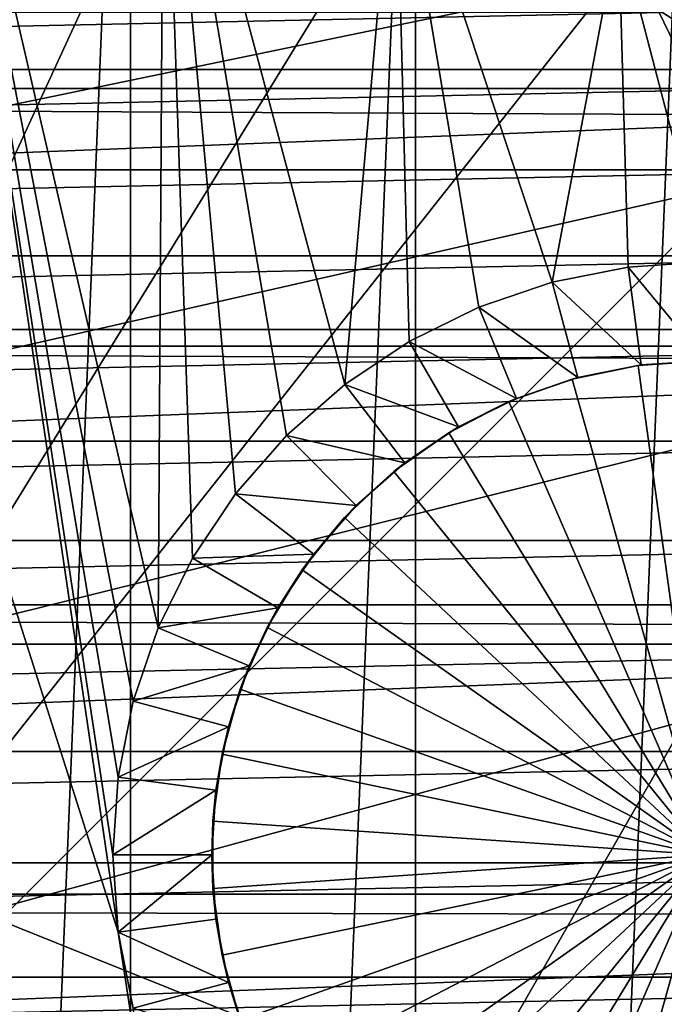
# Model space of a CAD drawing. Header units: metres. Extents: x -104 to 104, y -68 to 90.
# Tile 642 of 744: x 5.53 to 8.79, y 53.53 to 58.51. Entities that reach past the tile are written whole.
import ezdxf

# ---------------------------------------------------------------- set-up
doc = ezdxf.new("R2010")
doc.units = ezdxf.units.M
doc.layers.add('solid_FIT-BATH-153_SW0002', color=7, linetype='CONTINUOUS')

msp = doc.modelspace()

# ---------------------------------------------------------------- linework, layer by layer
at = {"layer": 'solid_FIT-BATH-153_SW0002'}
for points in [[(2.257359, 50.785889, 69.796501), (4.86164, 64.201035, 69.796501), (6.434303, 63.74995, 69.796501)], [(2.257359, 50.785889, 69.796501), (6.434303, 63.74995, 69.796501), (7.965962, 63.174828, 69.796501)], [(2.257359, 50.785889, 69.796501), (7.965962, 63.174828, 69.796501), (9.446235, 62.479736, 69.796501)], [(2.257359, 50.785889, 69.796501), (9.446235, 62.479736, 69.796501), (10.866007, 61.669186, 69.796501)], [(4.602447, 26.109547, 37.479431), (4.602447, 62.462227, 37.479431), (6.088531, 62.019794, 37.479431)], [(4.602447, 26.109547, 37.479431), (6.088531, 62.019794, 37.479431), (6.088531, 26.551981, 37.479431)], [(6.088531, 26.551981, 37.479431), (6.088531, 62.019794, 37.479431), (7.531875, 61.456512, 37.479431)], [(2.257359, 50.785889, 69.796501), (10.866007, 61.669186, 69.796501), (12.21831, 60.746838, 69.796501)], [(6.088531, 26.551981, 37.479431), (7.531875, 61.456512, 37.479431), (7.531875, 27.115261, 37.479431)], [(7.531875, 27.115261, 37.479431), (7.531875, 61.456512, 37.479431), (8.923593, 60.776196, 37.479431)], [(-1.43812, 61.224911, -6.203498), (9.643651, 30.285889, -6.203498), (0, 61.285889, -6.203498)], [(0, 61.285889, -6.203498), (9.643651, 30.285889, -6.203498), (1.28216, 61.237415, -6.203498)], [(-2.862983, 61.042995, -6.203498), (9.643651, 30.285889, -6.203498), (-1.43812, 61.224911, -6.203498)], [(1.28216, 61.237415, -6.203498), (9.643651, 30.285889, -6.203498), (2.55339, 61.092987, -6.203498)], [(2.55339, 61.092987, -6.203498), (9.643651, 30.285889, -6.203498), (3.813032, 60.85273, -6.203498)], [(-4.268853, 60.741177, -6.203498), (9.643651, 30.285889, -6.203498), (-2.862983, 61.042995, -6.203498)], [(6.025814, 53.893448, -6.203498), (3.813032, 60.85273, -6.203498), (9.643651, 30.285889, -6.203498)], [(6.025814, 53.893448, -6.203498), (5.049727, 60.51849, -6.203498), (3.813032, 60.85273, -6.203498)], [(2.257359, 50.785889, 68.296501), (12.21831, 60.746838, 69.796501), (12.21831, 60.746838, 68.296501)], [(2.257359, 50.785889, 69.796501), (12.21831, 60.746838, 69.796501), (2.257359, 50.785889, 68.296501)], [(6.5, 50.785889, 68.296501), (2.257359, 50.785889, 68.296501), (12.21831, 60.746838, 68.296501)], [(6.5, 50.785889, 68.296501), (12.21831, 60.746838, 68.296501), (16.460951, 56.5042, 68.296501)], [(7.531875, 27.115261, 37.479431), (8.923593, 60.776196, 37.479431), (8.923593, 27.795582, 37.479431)], [(-5.645058, 60.321228, -6.203498), (9.643651, 30.285889, -6.203498), (-4.268853, 60.741177, -6.203498)], [(6.228316, 55.433788, -6.203498), (6.257788, 60.092201, -6.203498), (5.049727, 60.51849, -6.203498)], [(6.025814, 53.893448, -6.203498), (6, 54.285889, -6.203498), (5.049727, 60.51849, -6.203498)], [(6.025815, 54.678337, -6.203498), (5.049727, 60.51849, -6.203498), (6, 54.285889, -6.203498)], [(6.102284, 55.062275, -6.203498), (6.228316, 55.433788, -6.203498), (5.049727, 60.51849, -6.203498)], [(6.025815, 54.678337, -6.203498), (6.102284, 55.062275, -6.203498), (5.049727, 60.51849, -6.203498)], [(-6, 54.285889, -6.203498), (9.643651, 30.285889, -6.203498), (-5.645058, 60.321228, -6.203498)], [(6.228316, 55.433788, -6.203498), (6.40215, 55.786228, -6.203498), (6.257788, 60.092201, -6.203498)], [(7.173885, 56.666077, -6.203498), (7.431432, 59.5755, -6.203498), (6.257788, 60.092201, -6.203498)], [(6.878578, 56.40704, -6.203498), (7.173885, 56.666077, -6.203498), (6.257788, 60.092201, -6.203498)], [(6.620113, 56.112267, -6.203498), (6.878578, 56.40704, -6.203498), (6.257788, 60.092201, -6.203498)], [(6.40215, 55.786228, -6.203498), (6.620113, 56.112267, -6.203498), (6.257788, 60.092201, -6.203498)], [(7.173885, 56.666077, -6.203498), (7.500308, 56.884068, -6.203498), (7.431432, 59.5755, -6.203498)], [(8.223395, 57.183617, -6.203498), (8.560256, 58.973305, -6.203498), (7.431432, 59.5755, -6.203498)], [(7.851867, 57.057415, -6.203498), (8.223395, 57.183617, -6.203498), (7.431432, 59.5755, -6.203498)], [(7.500308, 56.884068, -6.203498), (7.851867, 57.057415, -6.203498), (7.431432, 59.5755, -6.203498)], [(8.800951, 59.529812, 49.506374), (8.782283, 58.548824, 50.796501), (9.379857, 58.163227, 50.796501)], [(-16.273033, 58.260429, 72.796501), (15.129375, 59.491295, 72.796501), (-15.129278, 59.49139, 72.796501)], [(-16.273033, 58.260429, 72.796501), (16.273106, 58.260345, 72.796501), (15.129375, 59.491295, 72.796501)], [(5.33267, 58.048382, -22.437202), (5.33267, 59.178169, -22.426283), (10.66534, 59.15184, -22.397547)], [(10.66534, 58.023643, -22.409147), (5.33267, 58.048382, -22.437202), (10.66534, 59.15184, -22.397547)], [(9.519899, 58.370319, 1.296502), (8.29048, 59.12727, 1.296502), (17.69417, 58.980064, 1.296502)], [(8.913224, 58.761883, 6.596502), (8.29048, 59.12727, 1.296502), (9.519899, 58.370319, 1.296502)], [(8.223395, 57.183617, -6.203498), (8.608751, 57.260231, -6.203498), (8.560256, 58.973305, -6.203498)], [(8.560256, 58.973305, -6.203498), (9.643651, 58.285889, -6.203498), (9.296422, 58.518795, -4.703498)], [(9.391253, 57.260231, -6.203498), (9.643651, 58.285889, -6.203498), (8.560256, 58.973305, -6.203498)], [(9.000002, 57.285805, -6.203498), (9.391253, 57.260231, -6.203498), (8.560256, 58.973305, -6.203498)], [(8.608751, 57.260231, -6.203498), (9.000002, 57.285805, -6.203498), (8.560256, 58.973305, -6.203498)], [(8.782283, 58.548824, 50.796501), (-8.782289, 58.54882, 50.796501), (-9.379866, 58.163223, 50.796501)], [(9.379857, 58.163227, 50.796501), (8.782283, 58.548824, 50.796501), (-9.379866, 58.163223, 50.796501)], [(-17.316515, 56.944405, 72.796501), (16.273106, 58.260345, 72.796501), (-16.273033, 58.260429, 72.796501)], [(-17.316515, 56.944405, 72.796501), (17.316565, 56.944336, 72.796501), (16.273106, 58.260345, 72.796501)], [(9.379857, 58.163227, 50.796501), (-9.379866, 58.163223, 50.796501), (-9.95976, 57.753029, 50.796501)], [(9.959749, 57.753036, 50.796501), (9.379857, 58.163227, 50.796501), (-9.95976, 57.753029, 50.796501)], [(5.33267, 56.812141, -22.442657), (5.33267, 58.048382, -22.437202), (10.66534, 58.023643, -22.409147)], [(10.66534, 56.790482, -22.41503), (5.33267, 56.812141, -22.442657), (10.66534, 58.023643, -22.409147)], [(9.959749, 57.753036, 50.796501), (-9.95976, 57.753029, 50.796501), (-10.522919, 57.317699, 50.796501)], [(10.522905, 57.317711, 50.796501), (9.959749, 57.753036, 50.796501), (-10.522919, 57.317699, 50.796501)], [(10.522905, 57.317711, 50.796501), (-10.522919, 57.317699, 50.796501), (-11.066459, 56.859509, 50.796501)], [(11.066442, 56.859524, 50.796501), (10.522905, 57.317711, 50.796501), (-11.066459, 56.859509, 50.796501)], [(8.673684, 56.7645, -6.703498), (8.608751, 57.260231, -6.203498), (8.223395, 57.183617, -6.203498)], [(9, 56.785889, -6.703498), (9.000002, 57.285805, -6.203498), (8.608751, 57.260231, -6.203498)], [(9, 56.785889, -6.703498), (8.608751, 57.260231, -6.203498), (8.673684, 56.7645, -6.703498)], [(8.352952, 56.700703, -6.703498), (8.223395, 57.183617, -6.203498), (7.851867, 57.057415, -6.203498)], [(8.673684, 56.7645, -6.703498), (8.223395, 57.183617, -6.203498), (8.352952, 56.700703, -6.703498)], [(8.043291, 56.595589, -6.703498), (7.851867, 57.057415, -6.203498), (7.500308, 56.884068, -6.203498)], [(8.352952, 56.700703, -6.703498), (7.851867, 57.057415, -6.203498), (8.043291, 56.595589, -6.703498)], [(-18.254377, 55.549999, 72.796501), (17.316565, 56.944336, 72.796501), (-17.316515, 56.944405, 72.796501)], [(-18.254377, 55.549999, 72.796501), (18.254408, 55.549946, 72.796501), (17.316565, 56.944336, 72.796501)], [(11.066442, 56.859524, 50.796501), (-11.066459, 56.859509, 50.796501), (-11.589698, 56.378834, 50.796501)], [(11.589681, 56.378849, 50.796501), (11.066442, 56.859524, 50.796501), (-11.589698, 56.378834, 50.796501)], [(7.75, 56.450951, -6.703498), (7.500308, 56.884068, -6.203498), (7.173885, 56.666077, -6.203498)], [(8.043291, 56.595589, -6.703498), (7.500308, 56.884068, -6.203498), (7.75, 56.450951, -6.703498)], [(5.33267, 55.462166, -22.444439), (5.33267, 56.812141, -22.442657), (10.66534, 56.790482, -22.41503)], [(10.66534, 55.445423, -22.417044), (5.33267, 55.462166, -22.444439), (10.66534, 56.790482, -22.41503)], [(8.325448, 56.693165, -10.484776), (8.659548, 56.762596, -10.484776), (8.352952, 56.700703, -6.703498)], [(9, 54.285889, -10.703499), (8.659548, 56.762596, -10.484776), (8.325448, 56.693165, -10.484776)], [(8.659548, 56.762596, -10.484776), (8.673684, 56.7645, -6.703498), (8.352952, 56.700703, -6.703498)], [(8.659548, 56.762596, -10.484776), (9, 56.785889, -10.484776), (8.673684, 56.7645, -6.703498)], [(9, 54.285889, -10.703499), (9, 56.785889, -10.484776), (8.659548, 56.762596, -10.484776)], [(9, 56.785889, -10.484776), (9, 56.785889, -6.703498), (8.673684, 56.7645, -6.703498)], [(7.478096, 56.269272, -6.703498), (7.173885, 56.666077, -6.203498), (6.878578, 56.40704, -6.203498)], [(7.75, 56.450951, -6.703498), (7.173885, 56.666077, -6.203498), (7.478096, 56.269272, -6.703498)], [(8.003923, 56.578884, -10.484776), (8.325448, 56.693165, -10.484776), (8.043291, 56.595589, -6.703498)], [(9, 54.285889, -10.703499), (8.325448, 56.693165, -10.484776), (8.003923, 56.578884, -10.484776)], [(8.325448, 56.693165, -10.484776), (8.352952, 56.700703, -6.703498), (8.043291, 56.595589, -6.703498)], [(7.700963, 56.42189, -10.484776), (8.003923, 56.578884, -10.484776), (7.75, 56.450951, -6.703498)], [(9, 54.285889, -10.703499), (8.003923, 56.578884, -10.484776), (7.700963, 56.42189, -10.484776)], [(8.003923, 56.578884, -10.484776), (8.043291, 56.595589, -6.703498), (7.75, 56.450951, -6.703498)], [(6.5, 46.543247, 69.796501), (16.460951, 56.5042, 68.296501), (16.460951, 56.5042, 69.796501)], [(6.5, 46.543247, 68.296501), (16.460951, 56.5042, 68.296501), (6.5, 46.543247, 69.796501)], [(6.5, 50.785889, 68.296501), (16.460951, 56.5042, 68.296501), (6.5, 46.543247, 68.296501)], [(6.5, 46.543247, 69.796501), (16.460951, 56.5042, 69.796501), (20.239317, 47.544315, 69.796501)], [(7.422209, 56.225109, -10.484776), (7.700963, 56.42189, -10.484776), (7.478096, 56.269272, -6.703498)], [(9, 54.285889, -10.703499), (7.700963, 56.42189, -10.484776), (7.422209, 56.225109, -10.484776)], [(7.700963, 56.42189, -10.484776), (7.75, 56.450951, -6.703498), (7.478096, 56.269272, -6.703498)], [(11.589681, 56.378849, 50.796501), (-11.589698, 56.378834, 50.796501), (-12.092979, 55.875549, 50.796501)], [(12.092963, 55.875568, 50.796501), (11.589681, 56.378849, 50.796501), (-12.092979, 55.875549, 50.796501)], [(7.232233, 56.053654, -6.703498), (6.878578, 56.40704, -6.203498), (6.620113, 56.112267, -6.203498)], [(7.478096, 56.269272, -6.703498), (6.878578, 56.40704, -6.203498), (7.232233, 56.053654, -6.703498)], [(7.422209, 56.225109, -10.484776), (7.478096, 56.269272, -6.703498), (7.232233, 56.053654, -6.703498)], [(7.17285, 55.992207, -10.484776), (7.422209, 56.225109, -10.484776), (7.232233, 56.053654, -6.703498)], [(9, 54.285889, -10.703499), (7.422209, 56.225109, -10.484776), (7.17285, 55.992207, -10.484776)], [(7.016617, 55.807793, -6.703498), (6.620113, 56.112267, -6.203498), (6.40215, 55.786228, -6.203498)], [(7.232233, 56.053654, -6.703498), (6.620113, 56.112267, -6.203498), (7.016617, 55.807793, -6.703498)], [(7.17285, 55.992207, -10.484776), (7.232233, 56.053654, -6.703498), (7.016617, 55.807793, -6.703498)], [(6.95753, 55.727524, -10.484776), (7.17285, 55.992207, -10.484776), (7.016617, 55.807793, -6.703498)], [(9, 54.285889, -10.703499), (7.17285, 55.992207, -10.484776), (6.95753, 55.727524, -10.484776)], [(12.092963, 55.875568, 50.796501), (-12.092979, 55.875549, 50.796501), (-12.573652, 55.35231, 50.796501)], [(12.573636, 55.352329, 50.796501), (12.092963, 55.875568, 50.796501), (-12.573652, 55.35231, 50.796501)], [(6.834937, 55.535889, -6.703498), (6.40215, 55.786228, -6.203498), (6.228316, 55.433788, -6.203498)], [(7.016617, 55.807793, -6.703498), (6.40215, 55.786228, -6.203498), (6.834937, 55.535889, -6.703498)], [(6.95753, 55.727524, -10.484776), (7.016617, 55.807793, -6.703498), (6.834937, 55.535889, -6.703498)], [(6.780257, 55.435993, -10.484776), (6.95753, 55.727524, -10.484776), (6.834937, 55.535889, -6.703498)], [(9, 54.285889, -10.703499), (6.95753, 55.727524, -10.484776), (6.780257, 55.435993, -10.484776)], [(-19.080257, 54.086094, 72.796501), (18.254408, 55.549946, 72.796501), (-18.254377, 55.549999, 72.796501)], [(-19.080257, 54.086094, 72.796501), (19.080275, 54.08606, 72.796501), (18.254408, 55.549946, 72.796501)], [(6.834937, 55.535889, -6.703498), (6.228316, 55.433788, -6.203498), (6.690301, 55.242596, -6.703498)], [(6.780257, 55.435993, -10.484776), (6.834937, 55.535889, -6.703498), (6.690301, 55.242596, -6.703498)], [(10.66534, 55.445423, -22.417044), (5.33267, 53.991154, -22.444254), (5.33267, 55.462166, -22.444439)], [(10.66534, 55.445423, -22.417044), (10.66534, 53.981514, -22.416956), (5.33267, 53.991154, -22.444254)], [(6.690301, 55.242596, -6.703498), (6.228316, 55.433788, -6.203498), (6.102284, 55.062275, -6.203498)], [(6.644331, 55.123039, -10.484776), (6.780257, 55.435993, -10.484776), (6.690301, 55.242596, -6.703498)], [(9, 54.285889, -10.703499), (6.780257, 55.435993, -10.484776), (6.644331, 55.123039, -10.484776)], [(12.573636, 55.352329, 50.796501), (-12.573652, 55.35231, 50.796501), (-13.031837, 54.808777, 50.796501)], [(13.031823, 54.808792, 50.796501), (12.573636, 55.352329, 50.796501), (-13.031837, 54.808777, 50.796501)], [(6.690301, 55.242596, -6.703498), (6.102284, 55.062275, -6.203498), (6.585186, 54.932934, -6.703498)], [(6.644331, 55.123039, -10.484776), (6.690301, 55.242596, -6.703498), (6.585186, 54.932934, -6.703498)], [(6.552284, 54.794498, -10.484776), (6.644331, 55.123039, -10.484776), (6.585186, 54.932934, -6.703498)], [(9, 54.285889, -10.703499), (6.644331, 55.123039, -10.484776), (6.552284, 54.794498, -10.484776)], [(6.585186, 54.932934, -6.703498), (6.102284, 55.062275, -6.203498), (6.025815, 54.678337, -6.203498)], [(6.585186, 54.932934, -6.703498), (6.025815, 54.678337, -6.203498), (6.521388, 54.612202, -6.703498)], [(6.552284, 54.794498, -10.484776), (6.585186, 54.932934, -6.703498), (6.521388, 54.612202, -6.703498)], [(13.031823, 54.808792, 50.796501), (-13.031837, 54.808777, 50.796501), (-13.467162, 54.245621, 50.796501)], [(13.467151, 54.245636, 50.796501), (13.031823, 54.808792, 50.796501), (-13.467162, 54.245621, 50.796501)], [(6.505827, 54.456482, -10.484776), (6.552284, 54.794498, -10.484776), (6.521388, 54.612202, -6.703498)], [(9, 54.285889, -10.703499), (6.552284, 54.794498, -10.484776), (6.505827, 54.456482, -10.484776)], [(6.521388, 54.612202, -6.703498), (6.025815, 54.678337, -6.203498), (6, 54.285889, -6.203498)], [(6.521388, 54.612202, -6.703498), (6, 54.285889, -6.203498), (6.5, 54.285889, -6.703498)], [(6.505827, 54.456482, -10.484776), (6.521388, 54.612202, -6.703498), (6.5, 54.285889, -6.703498)], [(6.505827, 54.115292, -10.484776), (6.505827, 54.456482, -10.484776), (6.5, 54.285889, -6.703498)], [(9, 54.285889, -10.703499), (6.505827, 54.456482, -10.484776), (6.505827, 54.115292, -10.484776)], [(-6, 54.285889, -6.203498), (-6.025815, 53.89344, -6.203498), (9.643651, 30.285889, -6.203498)], [(6.5, 54.285889, -6.703498), (6, 54.285889, -6.203498), (6.025814, 53.893448, -6.203498)], [(6.521388, 53.959572, -6.703498), (6.5, 54.285889, -6.703498), (6.025814, 53.893448, -6.203498)], [(6.505827, 54.115292, -10.484776), (6.5, 54.285889, -6.703498), (6.521388, 53.959572, -6.703498)], [(9, 54.285889, -10.703499), (6.505827, 54.115292, -10.484776), (6.552284, 53.777279, -10.484776)], [(9, 54.285889, -10.703499), (6.552284, 53.777279, -10.484776), (6.644331, 53.448734, -10.484776)], [(9, 54.285889, -10.703499), (6.644331, 53.448734, -10.484776), (6.780257, 53.135784, -10.484776)], [(9, 54.285889, -10.703499), (6.780257, 53.135784, -10.484776), (6.95753, 52.844254, -10.484776)], [(9, 54.285889, -10.703499), (6.95753, 52.844254, -10.484776), (7.17285, 52.579571, -10.484776)], [(9, 54.285889, -10.703499), (7.17285, 52.579571, -10.484776), (7.422209, 52.346668, -10.484776)], [(9, 54.285889, -10.703499), (7.422209, 52.346668, -10.484776), (7.700963, 52.149887, -10.484776)], [(9, 54.285889, -10.703499), (7.700963, 52.149887, -10.484776), (8.003923, 51.992893, -10.484776)], [(9, 54.285889, -10.703499), (8.003923, 51.992893, -10.484776), (8.325448, 51.878613, -10.484776)], [(9, 54.285889, -10.703499), (8.325448, 51.878613, -10.484776), (8.659548, 51.809177, -10.484776)], [(9, 54.285889, -10.703499), (8.659548, 51.809177, -10.484776), (9, 51.785889, -10.484776)], [(13.467151, 54.245636, 50.796501), (-13.467162, 54.245621, 50.796501), (-13.877354, 53.665722, 50.796501)], [(13.877343, 53.665737, 50.796501), (13.467151, 54.245636, 50.796501), (-13.877354, 53.665722, 50.796501)], [(-19.788519, 52.563187, 72.796501), (19.080275, 54.08606, 72.796501), (-19.080257, 54.086094, 72.796501)], [(-19.788519, 52.563187, 72.796501), (19.788528, 52.563168, 72.796501), (19.080275, 54.08606, 72.796501)], [(6.552284, 53.777279, -10.484776), (6.505827, 54.115292, -10.484776), (6.521388, 53.959572, -6.703498)], [(5.33267, 53.991154, -22.444254), (9.313002, 52.393456, -22.425169), (4.651358, 52.393456, -22.445993)], [(5.33267, 53.991154, -22.444254), (10.66534, 53.981514, -22.416956), (9.313002, 52.393456, -22.425169)], [(6.585186, 53.63884, -6.703498), (6.521388, 53.959572, -6.703498), (6.025814, 53.893448, -6.203498)], [(6.552284, 53.777279, -10.484776), (6.521388, 53.959572, -6.703498), (6.585186, 53.63884, -6.703498)], [(-6.025815, 53.89344, -6.203498), (-6.102284, 53.509499, -6.203498), (9.643651, 30.285889, -6.203498)], [(6.10228, 53.509518, -6.203498), (6.025814, 53.893448, -6.203498), (9.643651, 30.285889, -6.203498)], [(6.585186, 53.63884, -6.703498), (6.025814, 53.893448, -6.203498), (6.10228, 53.509518, -6.203498)], [(6.644331, 53.448734, -10.484776), (6.552284, 53.777279, -10.484776), (6.585186, 53.63884, -6.703498)], [(13.877343, 53.665737, 50.796501), (-13.877354, 53.665722, 50.796501), (-14.262958, 53.06813, 50.796501)], [(14.262948, 53.06815, 50.796501), (13.877343, 53.665737, 50.796501), (-14.262958, 53.06813, 50.796501)], [(6.690301, 53.329178, -6.703498), (6.585186, 53.63884, -6.703498), (6.10228, 53.509518, -6.203498)], [(6.644331, 53.448734, -10.484776), (6.585186, 53.63884, -6.703498), (6.690301, 53.329178, -6.703498)]]:
    msp.add_3dface(points, dxfattribs=at)

doc.saveas('drawing.dxf')
